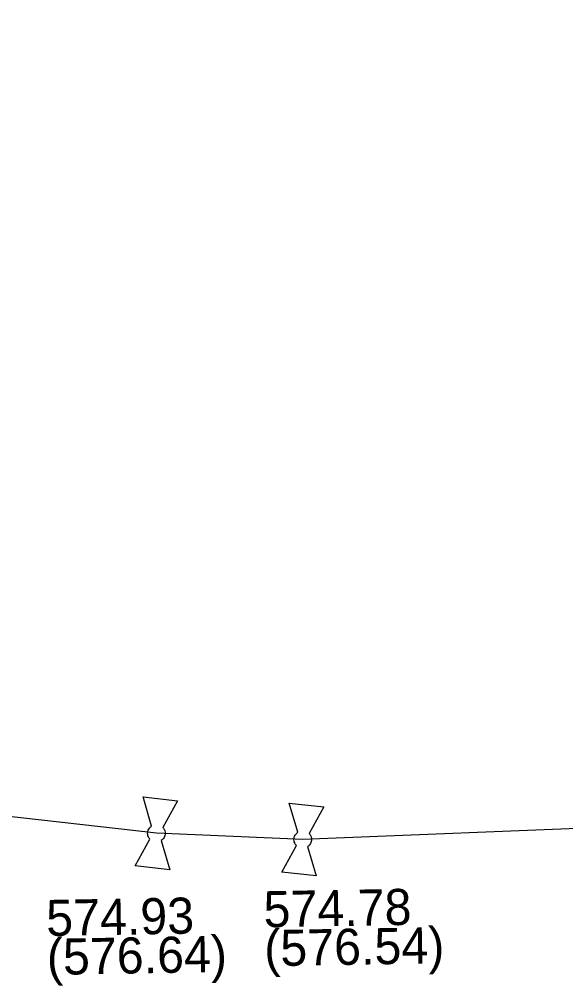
# Model space of a CAD drawing. Extents: x -643544 to -637295, y -1119190 to -1111715.
# Drawn here: x -641881.12 to -641861.48, y -1113641.72 to -1113606.96 of the extents above; entities that cross this region are included whole.
import ezdxf

# ---------------------------------------------------------------- set-up
doc = ezdxf.new("R2010")
doc.units = 0
for name, color, linetype in [('Default', 7, 'Continuous'), ('VP Lomový bod', 7, 'Continuous'), ('VP Lomový bod - popis', 7, 'Continuous'), ('VP Řad', 7, 'Continuous')]:
    doc.layers.add(name, color=color, linetype=linetype)

msp = doc.modelspace()

# ---------------------------------------------------------------- linework, layer by layer
at = {"layer": 'Default'}
for points in [[(-641876.421, -1113636.453), (-641876.456, -1113636.415), (-641876.477, -1113636.366), (-641876.51, -1113636.286), (-641876.501, -1113636.205), (-641876.491, -1113636.123), (-641876.442, -1113636.055), (-641876.41, -1113636.011), (-641876.366, -1113635.982)], [(-641875.961, -1113636.028), (-641875.925, -1113636.066), (-641875.903, -1113636.117), (-641875.87, -1113636.194), (-641875.879, -1113636.275), (-641875.889, -1113636.357), (-641875.94, -1113636.427), (-641875.97, -1113636.47), (-641876.014, -1113636.5)], [(-641871.159, -1113636.675), (-641871.195, -1113636.637), (-641871.216, -1113636.588), (-641871.249, -1113636.508), (-641871.241, -1113636.427), (-641871.232, -1113636.345), (-641871.183, -1113636.277), (-641871.151, -1113636.232), (-641871.107, -1113636.203)], [(-641870.702, -1113636.246), (-641870.666, -1113636.285), (-641870.644, -1113636.335), (-641870.611, -1113636.412), (-641870.619, -1113636.493), (-641870.628, -1113636.575), (-641870.679, -1113636.645), (-641870.709, -1113636.689), (-641870.753, -1113636.718)]]:
    msp.add_open_spline(points, degree=3, dxfattribs=at)
at = {"layer": 'VP Lomový bod'}
for points in [[(-641876.366, -1113635.982), (-641876.67, -1113634.927), (-641875.428, -1113635.069), (-641875.961, -1113636.028)], [(-641871.107, -1113636.203), (-641871.418, -1113635.15), (-641870.175, -1113635.284), (-641870.702, -1113636.246)], [(-641875.71, -1113637.553), (-641876.952, -1113637.411), (-641876.421, -1113636.453)], [(-641876.014, -1113636.5), (-641875.71, -1113637.553)], [(-641870.442, -1113637.77), (-641871.685, -1113637.636), (-641871.159, -1113636.675)], [(-641870.753, -1113636.718), (-641870.442, -1113637.77)]]:
    msp.add_lwpolyline(points, dxfattribs=at)
at = {"layer": 'VP Řad'}
msp.add_lwpolyline([(-641859.55, -1113636.01), (-641870.93, -1113636.46), (-641876.19, -1113636.24), (-641882.45, -1113635.53), (-641889.22, -1113633.78), (-641893.42, -1113632.41), (-641895.98, -1113631.55), (-641900.72, -1113629.94), (-641901.77, -1113629.46), (-641906.24, -1113627.68), (-641908.87, -1113626.41), (-641920.89, -1113619.14), (-641921.57, -1113618.77), (-641925.68, -1113616.26), (-641940.06, -1113607.75), (-641944.87, -1113604.7), (-641949.06, -1113602.26), (-641949.88, -1113601.76), (-641965.1, -1113592.66), (-641965.255, -1113592.575), (-641965.41, -1113592.49), (-641966.02, -1113592.14), (-641975.16, -1113586.77)], dxfattribs=at)

# ---------------------------------------------------------------- texts
at = {"layer": 'VP Lomový bod - popis'}
for s, p in [('574.78', (-641872.327, -1113639.625)), ('574.93', (-641880.142, -1113639.938)), ('(576.54)', (-641872.303, -1113641.025)), ('(576.64)', (-641880.118, -1113641.337))]:
    msp.add_text(s, height=1.3, rotation=1, dxfattribs=at).set_placement(p)

doc.saveas('drawing.dxf')
